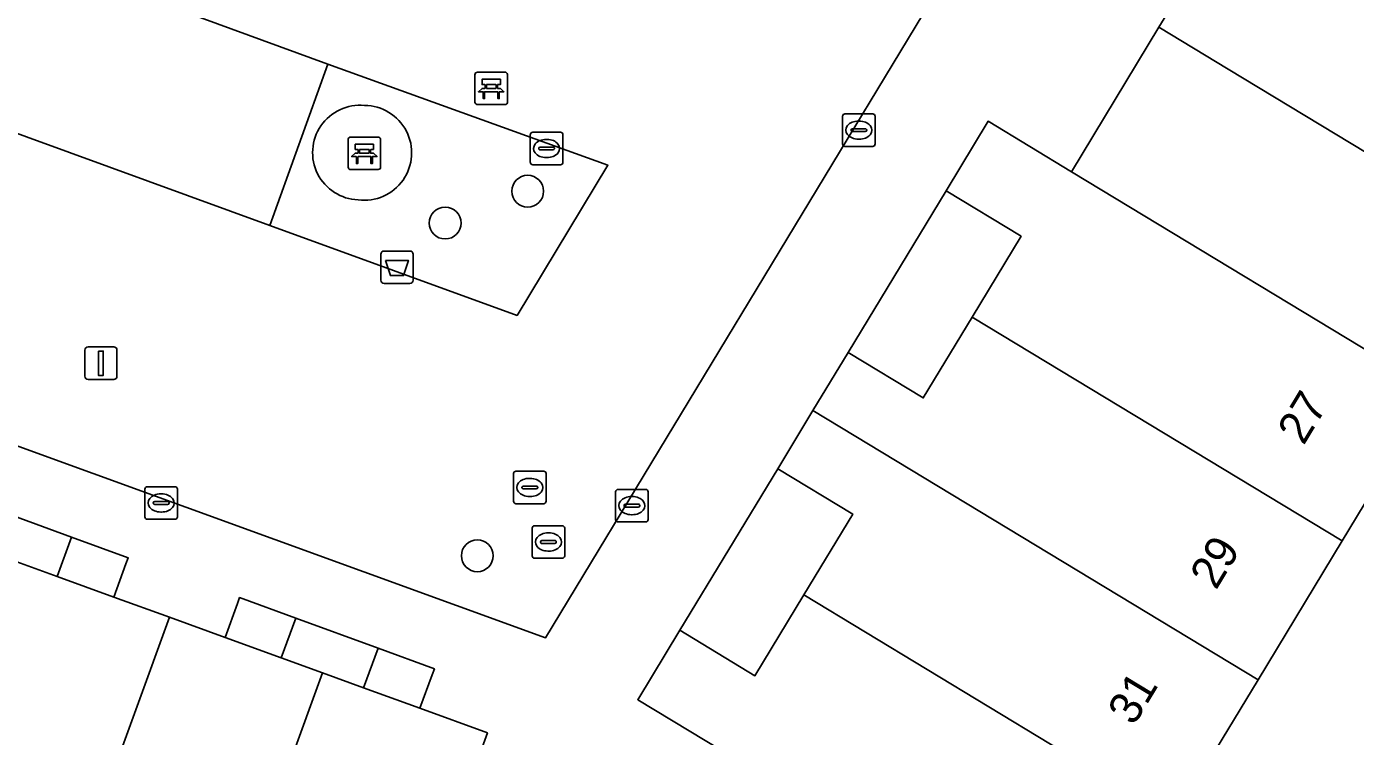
# Model space of a CAD drawing. Extents: x 155275 to 156265, y 382654 to 383635.
# Drawn here: x 156201.07 to 156241.94, y 383146.27 to 383168.11 of the extents above; entities that cross this region are included whole.
import ezdxf

# ---------------------------------------------------------------- set-up
doc = ezdxf.new("R2010")
doc.units = 0
for name, color, linetype in [('IMGEO_Afvalbak', 7, 'Continuous'), ('IMGEO_Bank', 7, 'Continuous'), ('IMGEO_Boom', 7, 'Continuous'), ('IMGEO_Erf', 7, 'Continuous'), ('IMGEO_Groenvoorziening', 7, 'Continuous'), ('IMGEO_Haag', 7, 'Continuous'), ('IMGEO_Kolk', 7, 'Continuous'), ('IMGEO_Lichtmast', 7, 'Continuous'), ('IMGEO_Pand', 7, 'Continuous'), ('IMGEO_Pand_nummerreeks', 7, 'Continuous'), ('IMGEO_Parkeervlak_open', 7, 'Continuous'), ('IMGEO_Rijbaan_lokaal_open', 7, 'Continuous'), ('IMGEO_Rioolput', 7, 'Continuous'), ('IMGEO_Terreindeel_onvherhard', 7, 'Continuous'), ('IMGEO_Voetpad_op_trap', 7, 'Continuous'), ('IMGEO_Voetpad_open', 7, 'Continuous')]:
    doc.layers.add(name, color=color, linetype=linetype)

msp = doc.modelspace()

# ---------------------------------------------------------------- linework, layer by layer
at = {"layer": 'IMGEO_Afvalbak'}
for p, q in [((156212.069, 383161.204), (156212.859, 383161.204)), ((156212.859, 383161.204), (156212.069, 383161.204)), ((156211.969, 383160.304), (156211.969, 383161.104)), ((156211.969, 383161.104), (156211.969, 383160.304)), ((156212.959, 383161.104), (156212.959, 383160.304)), ((156212.959, 383160.304), (156212.959, 383161.104)), ((156212.859, 383160.204), (156212.069, 383160.204)), ((156212.069, 383160.204), (156212.859, 383160.204))]:
    msp.add_line(p, q, dxfattribs=at)
msp.add_lwpolyline([(156212.112, 383160.918), (156212.816, 383160.918), (156212.667, 383160.448), (156212.261, 383160.448), (156212.112, 383160.918)], dxfattribs=at)
for centre, start, end in [((156212.069, 383161.104), 90, 180), ((156212.069, 383161.104), 90, 180), ((156212.859, 383161.104), 0, 90), ((156212.859, 383161.104), 360, 90), ((156212.069, 383160.304), 180, 270), ((156212.069, 383160.304), 180, 270), ((156212.859, 383160.304), 270, 0), ((156212.859, 383160.304), 270, 0)]:
    msp.add_arc(centre, 0.1, start, end, dxfattribs=at)
at = {"layer": 'IMGEO_Bank'}
for p, q in [((156214.862, 383165.782), (156214.862, 383166.623)), ((156214.862, 383166.623), (156214.862, 383165.782)), ((156214.937, 383166.707), (156215.778, 383166.707)), ((156215.778, 383166.707), (156214.937, 383166.707)), ((156215.862, 383166.632), (156215.862, 383165.791)), ((156215.862, 383165.791), (156215.862, 383166.632)), ((156215.559, 383166.105), (156215.166, 383166.105)), ((156215.171, 383166.213), (156215.171, 383166.319)), ((156215.215, 383166.319), (156215.215, 383166.213)), ((156215.503, 383166.325), (156215.221, 383166.325)), ((156215.221, 383166.207), (156215.503, 383166.207)), ((156215.509, 383166.213), (156215.509, 383166.319)), ((156215.553, 383166.319), (156215.553, 383166.213)), ((156215.787, 383165.707), (156214.946, 383165.707)), ((156214.946, 383165.707), (156215.787, 383165.707)), ((156210.961, 383163.785), (156210.961, 383164.626)), ((156210.961, 383164.626), (156210.961, 383163.785)), ((156211.036, 383164.71), (156211.877, 383164.71)), ((156211.877, 383164.71), (156211.036, 383164.71)), ((156211.961, 383164.635), (156211.961, 383163.794)), ((156211.961, 383163.794), (156211.961, 383164.635)), ((156211.658, 383164.108), (156211.265, 383164.108)), ((156211.27, 383164.216), (156211.27, 383164.322)), ((156211.314, 383164.322), (156211.314, 383164.216)), ((156211.602, 383164.328), (156211.32, 383164.328)), ((156211.32, 383164.21), (156211.602, 383164.21)), ((156211.608, 383164.216), (156211.608, 383164.322)), ((156211.652, 383164.322), (156211.652, 383164.216)), ((156211.886, 383163.71), (156211.045, 383163.71)), ((156211.045, 383163.71), (156211.886, 383163.71))]:
    msp.add_line(p, q, dxfattribs=at)
for points in [[(156215.165, 383166.325), (156215.079, 383166.325), (156215.079, 383166.486), (156215.642, 383166.486), (156215.642, 383166.325), (156215.559, 383166.325)], [(156215.109, 383166.105), (156214.967, 383166.105), (156215.079, 383166.207), (156215.165, 383166.207)], [(156215.159, 383166.098), (156215.159, 383165.891), (156215.116, 383165.891), (156215.116, 383166.098)], [(156215.559, 383166.207), (156215.642, 383166.207), (156215.754, 383166.105), (156215.615, 383166.105)], [(156215.609, 383166.098), (156215.609, 383165.891), (156215.565, 383165.891), (156215.565, 383166.098)], [(156211.264, 383164.328), (156211.178, 383164.328), (156211.178, 383164.489), (156211.741, 383164.489), (156211.741, 383164.328), (156211.658, 383164.328)], [(156211.208, 383164.108), (156211.066, 383164.108), (156211.178, 383164.21), (156211.264, 383164.21)], [(156211.258, 383164.101), (156211.258, 383163.894), (156211.215, 383163.894), (156211.215, 383164.101)], [(156211.658, 383164.21), (156211.741, 383164.21), (156211.853, 383164.108), (156211.714, 383164.108)], [(156211.708, 383164.101), (156211.708, 383163.894), (156211.664, 383163.894), (156211.664, 383164.101)]]:
    msp.add_lwpolyline(points, dxfattribs=at)
for centre, radius, start, end in [((156214.94, 383166.629), 0.0779, 92.4484, 184.2845), ((156214.94, 383166.629), 0.0779, 92.4484, 184.2845), ((156215.784, 383166.629), 0.0779, 2.4484, 94.2845), ((156215.784, 383166.629), 0.0779, 2.4484, 94.2845), ((156215.109, 383166.098), 0.00671, 2.8957, 87.1043), ((156215.166, 383166.098), 0.00671, 92.8957, 177.1043), ((156215.164, 383166.318), 0.00671, 2.8957, 87.1043), ((156215.164, 383166.214), 0.00671, 272.8957, 357.1043), ((156215.221, 383166.318), 0.00671, 92.8957, 177.1043), ((156215.221, 383166.214), 0.00671, 182.8957, 267.1043), ((156215.503, 383166.318), 0.00671, 2.8957, 87.1043), ((156215.503, 383166.214), 0.00671, 272.8957, 357.1043), ((156215.56, 383166.318), 0.00671, 92.8957, 177.1043), ((156215.56, 383166.214), 0.00671, 182.8957, 267.1043), ((156215.558, 383166.098), 0.00671, 2.8957, 87.1043), ((156215.615, 383166.098), 0.00671, 92.8957, 177.1043), ((156214.94, 383165.785), 0.0779, 182.4484, 274.2845), ((156214.94, 383165.785), 0.0779, 182.4484, 274.2845), ((156215.784, 383165.785), 0.0779, 272.4484, 4.2845), ((156215.784, 383165.785), 0.0779, 272.4484, 4.2845), ((156211.039, 383164.632), 0.0779, 92.4484, 184.2845), ((156211.039, 383164.632), 0.0779, 92.4484, 184.2845), ((156211.883, 383164.632), 0.0779, 2.4484, 94.2845), ((156211.883, 383164.632), 0.0779, 2.4484, 94.2845), ((156211.208, 383164.101), 0.00671, 2.8957, 87.1043), ((156211.265, 383164.101), 0.00671, 92.8957, 177.1043), ((156211.263, 383164.321), 0.00671, 2.8957, 87.1043), ((156211.263, 383164.217), 0.00671, 272.8957, 357.1043), ((156211.32, 383164.321), 0.00671, 92.8957, 177.1043), ((156211.32, 383164.217), 0.00671, 182.8957, 267.1043), ((156211.602, 383164.321), 0.00671, 2.8957, 87.1043), ((156211.602, 383164.217), 0.00671, 272.8957, 357.1043), ((156211.659, 383164.321), 0.00671, 92.8957, 177.1043), ((156211.659, 383164.217), 0.00671, 182.8957, 267.1043), ((156211.657, 383164.101), 0.00671, 2.8957, 87.1043), ((156211.714, 383164.101), 0.00671, 92.8957, 177.1043), ((156211.039, 383163.788), 0.0779, 182.4484, 274.2845), ((156211.039, 383163.788), 0.0779, 182.4484, 274.2845), ((156211.883, 383163.788), 0.0779, 272.4484, 4.2845), ((156211.883, 383163.788), 0.0779, 272.4484, 4.2845)]:
    msp.add_arc(centre, radius, start, end, dxfattribs=at)
at = {"layer": 'IMGEO_Boom'}
for centre in [(156216.484, 383163.045), (156213.945, 383162.066), (156214.932, 383151.831)]:
    msp.add_circle(centre, 0.489, dxfattribs=at)
at = {"layer": 'IMGEO_Erf'}
for points in [[(156226.337, 383158.087), (156228.646, 383156.688), (156230.151, 383159.174), (156231.656, 383161.66), (156229.347, 383163.058)], [(156221.162, 383149.538), (156223.471, 383148.14), (156224.976, 383150.626), (156226.481, 383153.111), (156224.171, 383154.509)]]:
    msp.add_lwpolyline(points, close=True, dxfattribs=at)
at = {"layer": 'IMGEO_Groenvoorziening'}
msp.add_lwpolyline([(156225.83, 383223.764), (156222.289, 383226.862), (156215.817, 383222.283), (156217.892, 383219.309), (156220.856, 383214.97), (156223.679, 383210.84), (156226.497, 383206.715), (156229.316, 383202.588), (156232.136, 383198.461), (156234.958, 383194.33), (156237.776, 383190.206), (156240.598, 383186.075), (156243.641, 383181.621), (156246.682, 383177.171), (156251.931, 383169.487), (156247.015, 383161.362), (156244.72, 383157.57), (156244.323, 383156.913), (156241.527, 383152.291), (156238.941, 383148.017), (156236.354, 383143.742), (156233.558, 383139.12), (156230.866, 383134.671), (156225.016, 383125.001)], dxfattribs=at)
msp.add_lwpolyline([(156218.948, 383163.843), (156210.341, 383166.954), (156208.558, 383161.988), (156216.154, 383159.225)], close=True, dxfattribs=at)
for centre, radius, start, end in [((156211.323, 383164.233), 1.455, 84.4512, 267.8997), ((156211.457, 383164.224), 1.457, 262.6189, 89.732)]:
    msp.add_arc(centre, radius, start, end, dxfattribs=at)
at = {"layer": 'IMGEO_Haag'}
msp.add_lwpolyline([(156218.948, 383163.843), (156210.341, 383166.954), (156208.558, 383161.988), (156216.154, 383159.225)], close=True, dxfattribs=at)
for centre, radius, start, end in [((156211.323, 383164.233), 1.455, 84.4512, 267.8997), ((156211.457, 383164.224), 1.457, 262.6189, 89.732)]:
    msp.add_arc(centre, radius, start, end, dxfattribs=at)
at = {"layer": 'IMGEO_Kolk'}
for p, q in [((156226.165, 383164.497), (156226.165, 383165.349)), ((156226.24, 383165.423), (156227.092, 383165.423)), ((156227.166, 383165.349), (156227.166, 383164.497)), ((156216.639, 383164.858), (156217.491, 383164.858)), ((156226.424, 383164.917), (156226.424, 383164.929)), ((156226.862, 383164.88), (156226.464, 383164.88)), ((156226.467, 383164.966), (156226.865, 383164.966)), ((156226.653, 383165.203), (156226.678, 383165.203)), ((156226.908, 383164.929), (156226.908, 383164.917)), ((156216.564, 383163.932), (156216.564, 383164.784)), ((156216.866, 383164.401), (156217.264, 383164.401)), ((156217.052, 383164.638), (156217.077, 383164.638)), ((156217.565, 383164.784), (156217.565, 383163.932)), ((156227.092, 383164.423), (156226.24, 383164.423)), ((156226.676, 383164.643), (156226.651, 383164.643)), ((156216.823, 383164.352), (156216.823, 383164.364)), ((156217.261, 383164.315), (156216.863, 383164.315)), ((156217.075, 383164.078), (156217.05, 383164.078)), ((156217.307, 383164.364), (156217.307, 383164.352)), ((156217.491, 383163.858), (156216.639, 383163.858)), ((156204.711, 383153.03), (156204.711, 383153.882)), ((156204.786, 383153.956), (156205.638, 383153.956)), ((156205.712, 383153.882), (156205.712, 383153.03)), ((156219.187, 383152.948), (156219.187, 383153.8)), ((156219.262, 383153.874), (156220.114, 383153.874)), ((156220.188, 383153.8), (156220.188, 383152.948)), ((156204.97, 383153.45), (156204.97, 383153.462)), ((156205.408, 383153.413), (156205.01, 383153.413)), ((156205.013, 383153.499), (156205.411, 383153.499)), ((156205.199, 383153.736), (156205.224, 383153.736)), ((156205.454, 383153.462), (156205.454, 383153.45)), ((156219.446, 383153.368), (156219.446, 383153.38)), ((156219.489, 383153.417), (156219.887, 383153.417)), ((156219.675, 383153.654), (156219.7, 383153.654)), ((156219.93, 383153.38), (156219.93, 383153.368)), ((156205.222, 383153.176), (156205.197, 383153.176)), ((156219.884, 383153.331), (156219.486, 383153.331)), ((156219.698, 383153.094), (156219.673, 383153.094)), ((156205.638, 383152.956), (156204.786, 383152.956)), ((156220.114, 383152.874), (156219.262, 383152.874))]:
    msp.add_line(p, q, dxfattribs=at)
for points in [[(156226.165, 383164.497), (156226.165, 383165.349)], [(156226.24, 383165.423), (156227.092, 383165.423)], [(156227.166, 383165.349), (156227.166, 383164.497)], [(156216.639, 383164.858), (156217.491, 383164.858)], [(156216.564, 383163.932), (156216.564, 383164.784)], [(156217.565, 383164.784), (156217.565, 383163.932)], [(156227.092, 383164.423), (156226.24, 383164.423)], [(156217.491, 383163.858), (156216.639, 383163.858)], [(156204.711, 383153.03), (156204.711, 383153.882)], [(156204.786, 383153.956), (156205.638, 383153.956)], [(156205.712, 383153.882), (156205.712, 383153.03)], [(156219.187, 383152.948), (156219.187, 383153.8)], [(156219.262, 383153.874), (156220.114, 383153.874)], [(156220.188, 383153.8), (156220.188, 383152.948)], [(156205.638, 383152.956), (156204.786, 383152.956)], [(156220.114, 383152.874), (156219.262, 383152.874)]]:
    msp.add_lwpolyline(points, dxfattribs=at)
for centre, radius, start, end in [((156226.242, 383165.347), 0.0765, 91.552, 178.448), ((156226.242, 383165.347), 0.0765, 91.552, 178.448), ((156227.09, 383165.347), 0.0765, 1.552, 88.448), ((156227.09, 383165.347), 0.0765, 1.552, 88.448), ((156216.641, 383164.782), 0.0765, 91.552, 178.448), ((156216.641, 383164.782), 0.0765, 91.552, 178.448), ((156217.489, 383164.782), 0.0765, 1.552, 88.448), ((156217.489, 383164.782), 0.0765, 1.552, 88.448), ((156226.464, 383164.926), 0.0403, 85.8775, 175.7526), ((156226.461, 383164.916), 0.0366, 178.938, 274.7102), ((156226.865, 383164.923), 0.043, 264.8664, 352.4533), ((156226.869, 383164.928), 0.0386, 1.7309, 96.639), ((156216.863, 383164.361), 0.0403, 85.8775, 175.7526), ((156217.268, 383164.363), 0.0386, 1.7309, 96.639), ((156226.242, 383164.499), 0.0765, 181.552, 268.448), ((156226.242, 383164.499), 0.0765, 181.552, 268.448), ((156227.09, 383164.499), 0.0765, 271.552, 358.448), ((156227.09, 383164.499), 0.0765, 271.552, 358.448), ((156216.86, 383164.351), 0.0366, 178.938, 274.7102), ((156217.264, 383164.358), 0.043, 264.8664, 352.4533), ((156216.641, 383163.934), 0.0765, 181.552, 268.448), ((156216.641, 383163.934), 0.0765, 181.552, 268.448), ((156217.489, 383163.934), 0.0765, 271.552, 358.448), ((156217.489, 383163.934), 0.0765, 271.552, 358.448), ((156204.788, 383153.88), 0.0765, 91.552, 178.448), ((156204.788, 383153.88), 0.0765, 91.552, 178.448), ((156205.636, 383153.88), 0.0765, 1.552, 88.448), ((156205.636, 383153.88), 0.0765, 1.552, 88.448), ((156219.264, 383153.798), 0.0765, 91.552, 178.448), ((156219.264, 383153.798), 0.0765, 91.552, 178.448), ((156220.112, 383153.798), 0.0765, 1.552, 88.448), ((156220.112, 383153.798), 0.0765, 1.552, 88.448), ((156205.01, 383153.459), 0.0403, 85.8775, 175.7526), ((156205.007, 383153.449), 0.0366, 178.938, 274.7102), ((156205.411, 383153.456), 0.043, 264.8664, 352.4533), ((156205.415, 383153.461), 0.0386, 1.7309, 96.639), ((156219.486, 383153.377), 0.0403, 85.8775, 175.7526), ((156219.483, 383153.367), 0.0366, 178.938, 274.7102), ((156219.887, 383153.374), 0.043, 264.8664, 352.4533), ((156219.891, 383153.379), 0.0386, 1.7309, 96.639), ((156204.788, 383153.032), 0.0765, 181.552, 268.448), ((156204.788, 383153.032), 0.0765, 181.552, 268.448), ((156205.636, 383153.032), 0.0765, 271.552, 358.448), ((156205.636, 383153.032), 0.0765, 271.552, 358.448), ((156219.264, 383152.95), 0.0765, 181.552, 268.448), ((156219.264, 383152.95), 0.0765, 181.552, 268.448), ((156220.112, 383152.95), 0.0765, 271.552, 358.448), ((156220.112, 383152.95), 0.0765, 271.552, 358.448)]:
    msp.add_arc(centre, radius, start, end, dxfattribs=at)
for centre, major_axis, ratio, start_param, end_param in [((156226.652, 383164.923), (-0.387, 0.002), 0.722429, 4.712389, 7.853982), ((156226.677, 383164.923), (-0.39, 0.002), 0.717154, 1.570796, 4.712389), ((156217.051, 383164.358), (-0.387, 0.002), 0.722429, 4.712389, 7.853982), ((156217.076, 383164.358), (-0.39, 0.002), 0.717154, 1.570796, 4.712389), ((156205.198, 383153.456), (-0.387, 0.002), 0.722429, 4.712389, 7.853982), ((156205.223, 383153.456), (-0.39, 0.002), 0.717154, 1.570796, 4.712389), ((156219.674, 383153.374), (-0.387, 0.002), 0.722429, 4.712389, 7.853982), ((156219.699, 383153.374), (-0.39, 0.002), 0.717154, 1.570796, 4.712389)]:
    msp.add_ellipse(centre, major_axis=major_axis, ratio=ratio, start_param=start_param, end_param=end_param, dxfattribs=at)
at = {"layer": 'IMGEO_Lichtmast'}
for p, q in [((156202.863, 383157.354), (156202.863, 383158.154)), ((156202.863, 383158.154), (156202.863, 383157.354)), ((156202.963, 383158.254), (156203.753, 383158.254)), ((156203.753, 383158.254), (156202.963, 383158.254)), ((156203.853, 383158.154), (156203.853, 383157.354)), ((156203.853, 383157.354), (156203.853, 383158.154)), ((156203.753, 383157.254), (156202.963, 383157.254)), ((156202.963, 383157.254), (156203.753, 383157.254))]:
    msp.add_line(p, q, dxfattribs=at)
msp.add_lwpolyline([(156203.283, 383158.129), (156203.433, 383158.129), (156203.433, 383157.379), (156203.283, 383157.379), (156203.283, 383158.129)], dxfattribs=at)
for centre, start, end in [((156202.963, 383158.154), 90, 180), ((156202.963, 383158.154), 90, 180), ((156203.753, 383158.154), 0, 90), ((156203.753, 383158.154), 360, 90), ((156202.963, 383157.354), 180, 270), ((156202.963, 383157.354), 180, 270), ((156203.753, 383157.354), 270, 0), ((156203.753, 383157.354), 270, 0)]:
    msp.add_arc(centre, 0.1, start, end, dxfattribs=at)
at = {"layer": 'IMGEO_Pand'}
for points in [[(156236.483, 383169.058), (156236.439, 383168.987), (156235.896, 383168.089), (156238.024, 383166.802), (156247.015, 383161.362), (156251.931, 383169.487)], [(156233.205, 383163.64), (156244.323, 383156.913), (156244.72, 383157.57), (156247.015, 383161.362), (156238.024, 383166.802), (156235.896, 383168.089)], [(156230.151, 383159.174), (156241.527, 383152.291), (156244.323, 383156.913), (156233.205, 383163.64), (156230.642, 383165.198), (156229.347, 383163.058), (156231.656, 383161.66)], [(156230.151, 383159.174), (156228.646, 383156.688), (156226.337, 383158.087), (156225.254, 383156.298), (156238.941, 383148.017), (156241.527, 383152.291)], [(156238.941, 383148.017), (156225.254, 383156.298), (156224.171, 383154.509), (156226.481, 383153.111), (156224.976, 383150.626), (156236.354, 383143.742)], [(156200.773, 383151.648), (156196.67, 383140.359), (156201.365, 383138.652), (156205.468, 383149.94), (156203.757, 383150.563), (156202.014, 383151.196)], [(156233.558, 383139.12), (156236.354, 383143.742), (156224.976, 383150.626), (156223.471, 383148.14), (156221.162, 383149.538), (156219.869, 383147.404), (156223.029, 383145.49)], [(156210.176, 383148.229), (156208.902, 383148.692), (156207.175, 383149.32), (156205.468, 383149.94), (156201.365, 383138.652), (156206.073, 383136.941)], [(156213.726, 383142.203), (156215.246, 383146.385), (156213.171, 383147.14), (156211.437, 383147.77), (156210.176, 383148.229), (156206.073, 383136.941), (156210.509, 383135.329), (156210.829, 383135.212), (156213.411, 383142.317)]]:
    msp.add_lwpolyline(points, close=True, dxfattribs=at)
at = {"layer": 'IMGEO_Parkeervlak_open'}
msp.add_lwpolyline([(156193.135, 383173.242), (156189.276, 383179.323), (156172.894, 383185.299), (156177.975, 383177.794), (156191.47, 383172.877), (156189.951, 383168.77), (156208.558, 383161.988), (156210.341, 383166.954)], close=True, dxfattribs=at)
at = {"layer": 'IMGEO_Rijbaan_lokaal_open'}
for points in [[(156204.033, 383205.238), (156185.499, 383192.475), (156181.178, 383198.778), (156162.764, 383186.229), (156123.046, 383179.545), (156122.533, 383182.684), (156120.763, 383193.233), (156116.725, 383192.583), (156111.188, 383183.073), (156135.964, 383174.027), (156137.485, 383178.2), (156178.139, 383163.436), (156217.035, 383149.311), (156228.866, 383168.866)], [(156172.894, 383185.299), (156189.276, 383179.323), (156193.135, 383173.242), (156210.341, 383166.954), (156218.948, 383163.843), (156216.154, 383159.225), (156208.558, 383161.988), (156189.951, 383168.77), (156182.185, 383171.604), (156177.975, 383177.794)]]:
    msp.add_lwpolyline(points, close=True, dxfattribs=at)
at = {"layer": 'IMGEO_Rioolput'}
for p, q in [((156216.048, 383153.507), (156216.048, 383154.359)), ((156216.123, 383154.433), (156216.975, 383154.433)), ((156216.536, 383154.213), (156216.561, 383154.213)), ((156217.049, 383154.359), (156217.049, 383153.507)), ((156216.307, 383153.927), (156216.307, 383153.939)), ((156216.745, 383153.89), (156216.347, 383153.89)), ((156216.35, 383153.976), (156216.748, 383153.976)), ((156216.791, 383153.939), (156216.791, 383153.927)), ((156216.975, 383153.433), (156216.123, 383153.433)), ((156216.559, 383153.653), (156216.534, 383153.653)), ((156216.62, 383151.829), (156216.62, 383152.681)), ((156216.695, 383152.755), (156217.547, 383152.755)), ((156217.621, 383152.681), (156217.621, 383151.829)), ((156216.879, 383152.249), (156216.879, 383152.261)), ((156217.317, 383152.212), (156216.919, 383152.212)), ((156216.922, 383152.298), (156217.32, 383152.298)), ((156217.108, 383152.535), (156217.133, 383152.535)), ((156217.363, 383152.261), (156217.363, 383152.249)), ((156217.547, 383151.755), (156216.695, 383151.755)), ((156217.131, 383151.975), (156217.106, 383151.975))]:
    msp.add_line(p, q, dxfattribs=at)
for points in [[(156216.048, 383153.507), (156216.048, 383154.359)], [(156216.123, 383154.433), (156216.975, 383154.433)], [(156217.049, 383154.359), (156217.049, 383153.507)], [(156216.975, 383153.433), (156216.123, 383153.433)], [(156216.62, 383151.829), (156216.62, 383152.681)], [(156216.695, 383152.755), (156217.547, 383152.755)], [(156217.621, 383152.681), (156217.621, 383151.829)], [(156217.547, 383151.755), (156216.695, 383151.755)]]:
    msp.add_lwpolyline(points, dxfattribs=at)
for centre, radius, start, end in [((156216.125, 383154.357), 0.0765, 91.552, 178.448), ((156216.125, 383154.357), 0.0765, 91.552, 178.448), ((156216.973, 383154.357), 0.0765, 1.552, 88.448), ((156216.973, 383154.357), 0.0765, 1.552, 88.448), ((156216.347, 383153.936), 0.0403, 85.8775, 175.7526), ((156216.344, 383153.926), 0.0366, 178.938, 274.7102), ((156216.748, 383153.933), 0.043, 264.8664, 352.4533), ((156216.752, 383153.938), 0.0386, 1.7309, 96.639), ((156216.125, 383153.509), 0.0765, 181.552, 268.448), ((156216.125, 383153.509), 0.0765, 181.552, 268.448), ((156216.973, 383153.509), 0.0765, 271.552, 358.448), ((156216.973, 383153.509), 0.0765, 271.552, 358.448), ((156216.697, 383152.679), 0.0765, 91.552, 178.448), ((156216.697, 383152.679), 0.0765, 91.552, 178.448), ((156217.545, 383152.679), 0.0765, 1.552, 88.448), ((156217.545, 383152.679), 0.0765, 1.552, 88.448), ((156216.919, 383152.258), 0.0403, 85.8775, 175.7526), ((156216.916, 383152.248), 0.0366, 178.938, 274.7102), ((156217.32, 383152.255), 0.043, 264.8664, 352.4533), ((156217.324, 383152.26), 0.0386, 1.7309, 96.639), ((156216.697, 383151.831), 0.0765, 181.552, 268.448), ((156216.697, 383151.831), 0.0765, 181.552, 268.448), ((156217.545, 383151.831), 0.0765, 271.552, 358.448), ((156217.545, 383151.831), 0.0765, 271.552, 358.448)]:
    msp.add_arc(centre, radius, start, end, dxfattribs=at)
for centre, major_axis, ratio, start_param, end_param in [((156216.535, 383153.933), (-0.387, 0.002), 0.722429, 4.712389, 7.853982), ((156216.56, 383153.933), (-0.39, 0.002), 0.717154, 1.570796, 4.712389), ((156217.107, 383152.255), (-0.387, 0.002), 0.722429, 4.712389, 7.853982), ((156217.132, 383152.255), (-0.39, 0.002), 0.717154, 1.570796, 4.712389)]:
    msp.add_ellipse(centre, major_axis=major_axis, ratio=ratio, start_param=start_param, end_param=end_param, dxfattribs=at)
at = {"layer": 'IMGEO_Terreindeel_onvherhard'}
for centre, radius, start, end in [((156211.323, 383164.233), 1.455, 84.4512, 267.8997), ((156211.457, 383164.224), 1.457, 262.6189, 89.732)]:
    msp.add_arc(centre, radius, start, end, dxfattribs=at)
at = {"layer": 'IMGEO_Voetpad_op_trap'}
for points in [[(156204.129, 383151.583), (156204.198, 383151.771), (156202.455, 383152.408), (156202.014, 383151.196), (156203.757, 383150.563)], [(156209.351, 383149.915), (156207.625, 383150.547), (156207.556, 383150.36), (156207.175, 383149.32), (156208.902, 383148.692)], [(156213.546, 383148.165), (156213.615, 383148.352), (156211.882, 383148.987), (156211.437, 383147.77), (156213.171, 383147.14)]]:
    msp.add_lwpolyline(points, close=True, dxfattribs=at)
at = {"layer": 'IMGEO_Voetpad_open'}
for points in [[(156223.029, 383145.49), (156219.869, 383147.404), (156221.162, 383149.538), (156224.171, 383154.509), (156225.254, 383156.298), (156226.337, 383158.087), (156229.347, 383163.058), (156230.642, 383165.198), (156233.205, 383163.64), (156235.896, 383168.089), (156236.439, 383168.987)], [(156228.866, 383168.866), (156217.035, 383149.311), (156178.139, 383163.436)], [(156199.96, 383153.319), (156202.455, 383152.408), (156204.198, 383151.771), (156204.129, 383151.583), (156203.757, 383150.563), (156205.468, 383149.94), (156207.175, 383149.32), (156207.556, 383150.36), (156207.625, 383150.547), (156209.351, 383149.915), (156211.882, 383148.987), (156213.615, 383148.352), (156213.546, 383148.165), (156213.171, 383147.14), (156215.246, 383146.385), (156213.726, 383142.203)]]:
    msp.add_lwpolyline(points, dxfattribs=at)
for points in [[(156202.455, 383152.408), (156199.96, 383153.319), (156199.516, 383152.105), (156200.773, 383151.648), (156202.014, 383151.196)], [(156211.882, 383148.987), (156209.351, 383149.915), (156208.902, 383148.692), (156210.176, 383148.229), (156211.437, 383147.77)]]:
    msp.add_lwpolyline(points, close=True, dxfattribs=at)

# ---------------------------------------------------------------- texts
at = {"layer": 'IMGEO_Pand_nummerreeks'}
for s, p in [('27', (156240.343, 383155.202)), ('29', (156237.65, 383150.751)), ('31', (156235.122, 383146.574))]:
    msp.add_text(s, height=1, rotation=58.8252, dxfattribs=at).set_placement(p)

doc.saveas('drawing.dxf')
